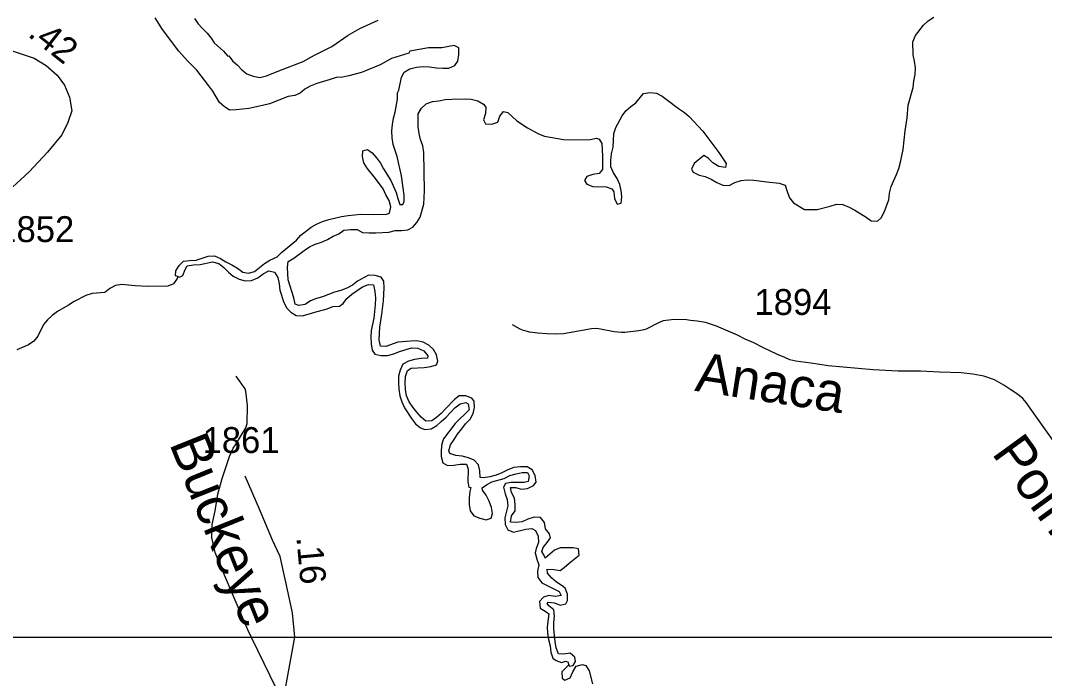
# Model space of a CAD drawing. Extents: x 2290055 to 2389491, y 66597 to 237875.
# Drawn here: x 2362231 to 2364704, y 192036 to 193626 of the extents above; entities that cross this region are included whole.
import ezdxf

# ---------------------------------------------------------------- set-up
doc = ezdxf.new("R2010")
doc.units = 0
for name, color, linetype in [('Exist Hydrographic Creek Single Shore', 7, 'Continuous'), ('Exist Hydrographic River Shore', 7, 'Continuous'), ('Exist Road Non-System Type 51', 7, 'Continuous'), ('Exist Road Secondary Mileage Hundredths English Label', 7, 'Continuous'), ('Exist Road Secondary Type 51 Attributed', 7, 'Continuous'), ('Exist Road Secondary Type 51 Label', 7, 'Continuous'), ('Exist Road Secondary Type 51 Number Label', 7, 'Continuous'), ('Map Preparation Inset Cut Line', 7, 'Continuous')]:
    doc.layers.add(name, color=color, linetype=linetype)

msp = doc.modelspace()

# ---------------------------------------------------------------- linework, layer by layer
at = {"layer": 'Exist Hydrographic Creek Single Shore'}
for points in [[(2362611, 193007.4), (2362609.5, 193002.2), (2362601, 192989.6), (2362586.7, 192984.4), (2362539, 192983.5), (2362508, 192984.6), (2362475.5, 192988), (2362460.5, 192986), (2362447.2, 192978.4), (2362435.2, 192968.5), (2362404.5, 192966.2), (2362389, 192961.4), (2362360.7, 192947.2), (2362347.5, 192938.1), (2362320.5, 192922.6), (2362307.5, 192913.5), (2362296.5, 192902.7), (2362287, 192891.1), (2362273.2, 192863.2), (2362263, 192851.2), (2362250.5, 192842.7), (2362222.5, 192830.2)], [(2363554.7, 192069.4), (2363538.5, 192052.8), (2363539.2, 192037.5), (2363545.2, 192032.5), (2363558.5, 192038.2), (2363565, 192052.8), (2363573.2, 192065.9), (2363588, 192070.7), (2363596, 192068), (2363604, 192054.9), (2363612, 192023.8)]]:
    msp.add_lwpolyline(points, dxfattribs=at)
at = {"layer": 'Exist Hydrographic River Shore'}
for points in [[(2362782.2, 193413.1), (2362752, 193409.6), (2362735.7, 193409.2), (2362723.2, 193417.7), (2362711.5, 193427.2), (2362695.5, 193454.8), (2362686.2, 193468.1), (2362657, 193505.4), (2362634.2, 193528.5), (2362613.7, 193551.2), (2362573.7, 193603.9), (2362556.2, 193632)], [(2362651.2, 193630.8), (2362660.5, 193617.6), (2362670.7, 193606.1), (2362682, 193595.4)], [(2362682, 193595.4), (2362691.7, 193583.2), (2362698.5, 193572), (2362721, 193551.4), (2362731.5, 193539.8), (2362734.2, 193540.3), (2362743.2, 193528), (2362755, 193517.4), (2362765.7, 193506.3), (2362777.7, 193496.7), (2362793, 193490.9), (2362808.7, 193488.3), (2362825, 193491.6), (2362854.7, 193504.4), (2362913.7, 193526.4), (2362941, 193541.6), (2362982.5, 193563.1), (2363022.7, 193590.1), (2363050.2, 193606.2), (2363094.7, 193626.4)], [(2363903, 193282.2), (2363891.5, 193292.9), (2363881, 193299.2), (2363858, 193280.2), (2363851.5, 193266.4), (2363855, 193259.6), (2363869.5, 193251.7), (2363884.2, 193248.5), (2363899, 193242.2), (2363912.5, 193234.5), (2363927, 193228), (2363942.2, 193226.9), (2363956, 193234.3), (2363971.5, 193239.6), (2363986.7, 193240.7), (2364001.7, 193239.9), (2364033, 193235.6), (2364063.2, 193232.8), (2364077.7, 193227.7), (2364082, 193212.4), (2364087.5, 193197.1), (2364097.7, 193185), (2364123.7, 193169.1), (2364139.2, 193168.9), (2364155, 193169.3), (2364186, 193177.1), (2364201.2, 193181.7), (2364217, 193181), (2364232, 193174.9), (2364245.5, 193167.4), (2364273, 193150.4), (2364285.2, 193141.8), (2364300.5, 193141), (2364309.5, 193149.3), (2364316.5, 193163), (2364328, 193192.6), (2364329.7, 193208.9), (2364333, 193224.5), (2364346.2, 193253.4), (2364351.5, 193268.5), (2364355.5, 193283.4), (2364362.7, 193313.8), (2364367, 193359.5), (2364372.2, 193390.8), (2364374.5, 193421.1), (2364386.2, 193463.8), (2364387.7, 193478.9), (2364391, 193495.1), (2364392, 193511.2), (2364389.7, 193527.2), (2364386.5, 193542.8), (2364386, 193574.3), (2364392.2, 193589), (2364411, 193614.5), (2364423, 193624.6), (2364436.5, 193633.6)], [(2362611, 193007.4), (2362605.5, 193009.2), (2362606.2, 193021), (2362614, 193034.3), (2362625, 193044.6), (2362639.7, 193046.2), (2362655.5, 193046.6), (2362684, 193056.8), (2362700, 193056.9), (2362713.7, 193050.7), (2362727, 193042.8), (2362741.2, 193035.8), (2362755.2, 193027.2), (2362768.2, 193017.8), (2362781.7, 193015.1), (2362796.5, 193019.4), (2362820.2, 193038.5), (2362833, 193046.8), (2362850.7, 193054.9), (2362861.7, 193065.3), (2362897.5, 193095.5), (2362908, 193106.9), (2362933, 193126.4), (2362946, 193134.1), (2362960.7, 193140.1), (2362975.5, 193144.8), (2363006.2, 193152.3), (2363022, 193154.7), (2363052.7, 193158.1), (2363084.2, 193157.4), (2363114.7, 193157.8), (2363122.5, 193160.6), (2363125.2, 193175.5), (2363121, 193190.9), (2363113, 193204.8), (2363106.7, 193219.3), (2363088.7, 193244.3), (2363068.5, 193268.8), (2363060, 193281.7), (2363057, 193297), (2363058, 193310.9), (2363069, 193313.8), (2363080.5, 193306.3), (2363091, 193294.2), (2363100, 193281.3), (2363108, 193267.2), (2363125.7, 193239.5), (2363138, 193210.5), (2363142, 193195.7), (2363147, 193181.3), (2363154.2, 193181.5), (2363157.5, 193188.6), (2363157.7, 193203.8), (2363151.2, 193250.3), (2363140.7, 193296.9), (2363131.2, 193326.2), (2363128.7, 193342.5), (2363128, 193358.8), (2363129, 193374.6), (2363131.5, 193390), (2363135.7, 193404.5), (2363141.5, 193435.7), (2363141.2, 193451.1), (2363145, 193457.6), (2363151, 193489.1), (2363157.5, 193500.9), (2363171.2, 193509), (2363187.5, 193512.9), (2363203.7, 193514.3), (2363219, 193513.5), (2363235.2, 193511.1), (2363250.5, 193510.2), (2363265.7, 193510.7), (2363280, 193516.7), (2363286.7, 193527.3), (2363289.5, 193543.3), (2363289.2, 193559.4), (2363278.5, 193565.3), (2363248.2, 193559.7), (2363216.2, 193559.4), (2363171, 193551.3), (2363168.5, 193546.8), (2363127, 193533.5), (2363099.2, 193518.9), (2363054.7, 193500.1), (2363024, 193491.7), (2363008.7, 193489.1), (2362993.5, 193488), (2362978.7, 193482.8), (2362946.5, 193473.3), (2362930.7, 193467.4), (2362917.7, 193459.7), (2362906.2, 193450), (2362893.5, 193444.8), (2362877.5, 193441.7), (2362832, 193424.6), (2362815.2, 193420), (2362782.2, 193413.1)], [(2363407.7, 193403.6), (2363418, 193393.9), (2363429.2, 193383.6), (2363455.5, 193366.5), (2363482, 193352.1), (2363496, 193346.4), (2363542.5, 193338.3), (2363558, 193337.2), (2363606.2, 193338.6), (2363622, 193341.2), (2363628.2, 193339.2), (2363634.5, 193328.6), (2363636, 193298), (2363636, 193266.1), (2363628.2, 193256.2), (2363613.2, 193253.5), (2363598.5, 193249), (2363593, 193239), (2363598.5, 193230.2), (2363613.2, 193224.7), (2363645, 193223.7), (2363659.2, 193219.2), (2363663.5, 193211.8), (2363665, 193196.1), (2363671.5, 193182.1), (2363681.2, 193184.7), (2363682.7, 193199.9), (2363681.2, 193215.2), (2363678, 193229.9), (2363672, 193244), (2363662.7, 193257.9), (2363656.5, 193272.4), (2363656.5, 193287.9), (2363658.5, 193304), (2363662.5, 193319.7), (2363664, 193352.5), (2363668.7, 193367.4), (2363683.5, 193395.4), (2363693, 193407.4), (2363704.5, 193417.6), (2363716.5, 193426.9), (2363735.7, 193449.2), (2363751, 193451.5), (2363767, 193450.3), (2363780.5, 193442.5), (2363793.7, 193433.5), (2363820, 193413.2), (2363834, 193403.4), (2363846, 193393.4), (2363879, 193358.1), (2363917, 193306.8), (2363935.2, 193280), (2363933, 193270.6), (2363917, 193273.1), (2363903, 193282.2)], [(2363247.2, 192676.4), (2363235.5, 192666.6), (2363224.2, 192658.7), (2363210.2, 192657.8), (2363198.5, 192668), (2363188.2, 192679.7), (2363178.2, 192691.8), (2363169.5, 192704.9), (2363163.2, 192719), (2363160.5, 192734.7), (2363159.7, 192750.6), (2363160.5, 192765.6), (2363165.7, 192780.4), (2363174.5, 192786.3), (2363206, 192787.4), (2363222, 192790), (2363235.5, 192794), (2363238.7, 192803.1), (2363235.5, 192817.9), (2363228.5, 192831), (2363217, 192841.2), (2363203.7, 192848.4), (2363188.5, 192851.6), (2363173.5, 192851.3), (2363142, 192849.1), (2363113.5, 192837.9), (2363100, 192839), (2363097.2, 192854.3), (2363098.5, 192885.3), (2363103.7, 192916.6), (2363107.5, 192948.5), (2363109.2, 192980.3), (2363108.7, 192995.7), (2363102.2, 193006.1), (2363087.2, 193009.8), (2363071.7, 193010.3), (2363044.5, 192996.2), (2363032.7, 192986.3), (2363019.2, 192979.5), (2363004.5, 192973.6), (2362989.2, 192969.8), (2362960.7, 192958.4), (2362945.7, 192954.3), (2362931.2, 192948.5), (2362918.2, 192940.1), (2362903.5, 192937.3), (2362894.5, 192940.7), (2362891.5, 192955.5), (2362877.5, 192999.2), (2362876, 193029.4), (2362877.7, 193043.8), (2362891.5, 193051.3), (2362916, 193070.2), (2362929.2, 193078.6), (2362943, 193085.1), (2362957.7, 193090.2), (2362972.5, 193096.6), (2362986, 193104.7), (2363000, 193110.2), (2363012.2, 193119.4), (2363028, 193120.7), (2363044, 193120.7), (2363057.2, 193113.3), (2363073, 193112.5), (2363089.2, 193112.8), (2363120.7, 193114.6), (2363135.5, 193118.1), (2363150.7, 193118.6), (2363166.2, 193120.2), (2363178.2, 193126.4), (2363188.2, 193137.9), (2363196.2, 193151), (2363205, 193181.7), (2363207, 193214.2), (2363205, 193306.9), (2363202.7, 193322.8), (2363197.2, 193338.1), (2363193.5, 193353.1), (2363191.7, 193369.1), (2363191.7, 193400.5), (2363199, 193413.8), (2363211, 193424.5), (2363226, 193429.7), (2363241.5, 193431.5), (2363256.2, 193434.6), (2363272.5, 193435.9), (2363304, 193436.6), (2363319.2, 193435.6), (2363335, 193431.4), (2363349, 193423.8), (2363354.7, 193416.1), (2363353.5, 193401), (2363348.7, 193385.7), (2363353.5, 193376), (2363369, 193375.2), (2363383.5, 193380.2), (2363388.7, 193394.8), (2363397.2, 193406), (2363407.7, 193403.6)], [(2362611, 193007.4), (2362615, 193006.1), (2362623.5, 193010.1), (2362628.7, 193024.3), (2362634, 193032.9), (2362648.7, 193035.2), (2362664.7, 193036.4), (2362695, 193042.8), (2362710, 193038.5), (2362722.2, 193028.7), (2362733, 193017.9), (2362744.5, 193007.9), (2362759, 193000.9), (2362773.7, 192996.5), (2362789, 192997.3), (2362804, 193003.8), (2362817, 193013.7), (2362830.5, 193020.7), (2362844.5, 193017.7), (2362852.2, 193004.9), (2362855.5, 192989.3), (2362857.2, 192974.1), (2362867.2, 192944.6), (2362874.5, 192930.8), (2362883.7, 192921), (2362897, 192913.4), (2362912, 192912.2), (2362941.5, 192921.5), (2362971.7, 192929.6), (2362985.7, 192934.7), (2363001.7, 192936), (2363010.2, 192942.1), (2363019.5, 192954.2), (2363031.5, 192964.9), (2363056.7, 192982.2), (2363071.2, 192988.2), (2363083.5, 192987), (2363086.7, 192971), (2363088, 192955.1), (2363087.7, 192939), (2363084, 192907), (2363077.5, 192877.3), (2363077.2, 192860.8), (2363077.7, 192845.1), (2363080.5, 192829.2), (2363086.5, 192819.6), (2363101, 192816.5), (2363117, 192816.4), (2363132.2, 192820.4), (2363146.2, 192825.9), (2363175.5, 192834.8), (2363190.7, 192834.2), (2363205.2, 192827.7), (2363214.5, 192815.5), (2363214.2, 192810.5), (2363198.2, 192809.7), (2363182.5, 192807), (2363168, 192802.7), (2363154.5, 192795.3), (2363148.2, 192781.2), (2363144.2, 192766.7), (2363143.7, 192750.9), (2363144.5, 192735.3), (2363147.2, 192719.5), (2363152, 192705), (2363158.2, 192690.5), (2363175, 192664.7), (2363184.7, 192651.8), (2363196.7, 192641.8), (2363207.2, 192637.5), (2363222.7, 192639.7), (2363236, 192647.2), (2363247, 192657.5), (2363259, 192667.3), (2363280, 192690.4), (2363293, 192699.5), (2363306.5, 192703), (2363312, 192700.2), (2363314.5, 192685.2), (2363281, 192652.7), (2363252.2, 192615.5), (2363248.5, 192603.5), (2363247, 192588.3), (2363246.5, 192572.8), (2363250.7, 192557.5), (2363262.5, 192551.3), (2363277.5, 192551.8), (2363292.7, 192554.5), (2363307.7, 192554.5), (2363312.2, 192541.9), (2363311.5, 192511.6), (2363313.7, 192498.8), (2363318.5, 192497.4), (2363316, 192488.3), (2363314.5, 192473), (2363314.7, 192457.1), (2363316.5, 192441.6), (2363326, 192429.5), (2363340.5, 192423.9), (2363355.2, 192419.9)], [(2363554.7, 192069.4), (2363555.5, 192066.3), (2363565.7, 192067.9), (2363571, 192077.8), (2363569.5, 192088), (2363558, 192097.8), (2363543.2, 192095.1), (2363530, 192096.3), (2363524.5, 192110.9), (2363522, 192126.2), (2363519.2, 192156.5), (2363519.2, 192171.8), (2363520.5, 192186.9), (2363519.2, 192202), (2363507, 192211.6), (2363502.5, 192217.8), (2363505.5, 192221), (2363520.5, 192219.3), (2363534.2, 192213.2), (2363548, 192216.5), (2363552, 192224.9), (2363551.5, 192240), (2363546.5, 192254.3), (2363538.7, 192260.4), (2363525.2, 192268.8), (2363513.7, 192278.5), (2363503.7, 192290.5), (2363502.7, 192300.4), (2363519, 192299.4), (2363534, 192297.3), (2363544, 192304.4), (2363555.5, 192315), (2363580, 192334.6), (2363578.5, 192349.7), (2363565.5, 192352.3), (2363534, 192351.7), (2363520.7, 192346.3), (2363497.7, 192327.1), (2363495.2, 192333.4), (2363490, 192343), (2363493, 192353.1), (2363503, 192365), (2363510.5, 192376.6), (2363508.5, 192385.7), (2363498.5, 192398), (2363496, 192413.4), (2363486.7, 192425), (2363471.2, 192426), (2363456.5, 192421.4), (2363442.5, 192415.2), (2363427.2, 192413), (2363414.5, 192414.1), (2363416.5, 192429.2), (2363425.2, 192441.5), (2363425.7, 192456.6), (2363424, 192472.1), (2363416.5, 192485.5), (2363414.2, 192497.7), (2363426.5, 192498), (2363441.2, 192493.9), (2363455.2, 192495.6), (2363469.5, 192502.5), (2363476, 192510.9), (2363474, 192526.6), (2363466.7, 192540.8), (2363454.5, 192547.8), (2363438.5, 192547.6), (2363422.5, 192546.2), (2363407.7, 192540.4), (2363393.5, 192533), (2363379.5, 192527.3), (2363364, 192523.5), (2363349, 192521.1), (2363341, 192522.3), (2363340.5, 192537.7), (2363337, 192552.6), (2363326.7, 192563.5), (2363313, 192569.8), (2363297.5, 192573.8), (2363282.5, 192575.4), (2363268, 192579.8), (2363265.2, 192586.6), (2363269, 192600.8), (2363278.5, 192613.3), (2363286.5, 192626.6), (2363296.7, 192639.1), (2363305.5, 192651.7), (2363316.5, 192662.5), (2363324, 192676.3), (2363327, 192691.1), (2363326.2, 192706.3), (2363320.5, 192713.8), (2363306.2, 192719.2), (2363290.7, 192718.8), (2363279, 192710.5), (2363257.2, 192688), (2363247.2, 192676.4)], [(2363355.2, 192419.9), (2363367.7, 192423.7), (2363370.5, 192434.6), (2363368.5, 192449.7), (2363362.7, 192464.5), (2363355.5, 192479), (2363347, 192491.6), (2363345.5, 192496.7), (2363356.2, 192503.9), (2363369.5, 192511.2), (2363399.2, 192519.9), (2363413, 192526.5), (2363428, 192530.7), (2363442.5, 192533.6), (2363455.5, 192533.7), (2363459.5, 192526), (2363456.7, 192512.4), (2363447, 192510.2), (2363416.2, 192510), (2363402, 192507.3), (2363397.7, 192498.4), (2363401.2, 192482.7), (2363406.2, 192468.6), (2363408, 192453.5), (2363400.2, 192424.2), (2363401, 192408.1), (2363407.5, 192395.9), (2363421.5, 192389.8), (2363451, 192397.3), (2363466, 192398.7), (2363474.7, 192394.1), (2363481.2, 192380.5), (2363481.7, 192364.8), (2363476, 192350.6), (2363473.5, 192339.8), (2363477.5, 192325), (2363482.7, 192310.7), (2363479.2, 192295.4), (2363480.5, 192280.4), (2363490.2, 192267.8), (2363504, 192260.3), (2363532, 192246.9), (2363536.5, 192236.7), (2363522.5, 192234.7), (2363507.2, 192237), (2363493.7, 192233.3), (2363484, 192222.2), (2363485.5, 192206.6), (2363498.2, 192198.9), (2363507.2, 192192.5), (2363502.7, 192161.1), (2363503.2, 192145.7), (2363506, 192130.5), (2363510, 192115.1), (2363511.7, 192100.1), (2363516.5, 192085.6), (2363524.2, 192080.3), (2363537.5, 192075.3), (2363547.2, 192078.6), (2363552.7, 192076.7), (2363554.7, 192069.4)]]:
    msp.add_lwpolyline(points, dxfattribs=at)
at = {"layer": 'Exist Road Non-System Type 51'}
msp.add_line((2362866, 191978.2), (2362789.3, 192135.8), dxfattribs=at)
msp.add_lwpolyline([(2362789.3, 192135.8), (2362780.4, 192154.1), (2362718.7, 192297.7), (2362701, 192341), (2362693.5, 192376.7), (2362694.3, 192408.8), (2362701, 192441.1), (2362707.4, 192481.3), (2362717.9, 192519.8), (2362735.8, 192572.5), (2362745, 192592.9), (2362750.7, 192601.1), (2362775, 192642.1), (2362778.6, 192652.2), (2362778.9, 192696.2), (2362775.6, 192730.1), (2362773.3, 192736), (2362752.1, 192767)], dxfattribs=at)
at = {"layer": 'Exist Road Secondary Type 51 Attributed'}
for points in [[(2362210.9, 193552.4), (2362264, 193534.7), (2362293.5, 193517), (2362320, 193493.4), (2362337.7, 193469.8), (2362349.5, 193440.3), (2362355.4, 193407.8), (2362345.5, 193379.4), (2362330.8, 193349.8), (2362296.4, 193307.5), (2362252.2, 193260.3), (2362181.5, 193195.4)], [(2364737.8, 192591.9), (2364682.7, 192669.7), (2364659.4, 192702.8), (2364651, 192712.5), (2364642.7, 192720.2), (2364628.3, 192729.6), (2364622.1, 192733.4), (2364605.7, 192744.7), (2364583.1, 192757.8), (2364556.8, 192766.8), (2364530.6, 192771.7), (2364502.4, 192774.6), (2364450.4, 192776.6), (2364404.2, 192778.7), (2364350.2, 192778.6), (2364290.1, 192782.2), (2364254, 192784.8), (2364181.6, 192791.9), (2364161.5, 192795.1), (2364139.4, 192798.2), (2364103.2, 192802.8), (2364089, 192806.2), (2364076.8, 192811.8), (2364058.5, 192819), (2364023.8, 192835.7), (2364001.4, 192846.8), (2363981, 192856), (2363962.7, 192865.3), (2363911.8, 192887.2), (2363885.4, 192896.2), (2363865.3, 192899.4), (2363849.2, 192900.8), (2363839.1, 192902.4), (2363817.1, 192903.5), (2363803.1, 192902.9), (2363783.2, 192900.1), (2363771.4, 192895.7), (2363742, 192880.5), (2363736, 192878.3), (2363724.1, 192875.8), (2363690.3, 192872.4), (2363682.3, 192872.1), (2363664.2, 192873.4), (2363631.9, 192880.1), (2363621.9, 192881.7), (2363609.9, 192881.3), (2363556.3, 192871.1), (2363542.4, 192868.6), (2363524.4, 192867.9), (2363502.3, 192869), (2363480.3, 192870.1), (2363460.1, 192873.3), (2363452.1, 192875), (2363446, 192876.8), (2363437.8, 192880.4), (2363419.2, 192890.5)], [(2362864.2, 191710.3), (2362861.2, 191749.7), (2362861.2, 191795), (2362858.5, 191845.6), (2362861.2, 191893.6), (2362863.9, 191938.9), (2362866, 191978.2), (2362866.5, 191986.9), (2362893.2, 192136.2), (2362887.8, 192194.9), (2362871.9, 192269.5), (2362858.5, 192330.8), (2362839.9, 192370.8), (2362807.9, 192445.5), (2362773.3, 192525.5)]]:
    msp.add_lwpolyline(points, dxfattribs=at)
at = {"layer": 'Map Preparation Inset Cut Line'}
for points in [[(2380407.7, 211640.5), (2380407.7, 192135.8), (2313126.6, 192135.8), (2313126.6, 211640.5), (2321069.7, 211640.5), (2345338.5, 211640.5)], [(2334313.2, 192135.8), (2334313.2, 208219.9), (2345070.4, 208219.9), (2345070.4, 203348), (2354753, 203348), (2354753, 199924.5), (2369645.2, 199924.5), (2369645.2, 192135.8), (2354753, 192135.8)], [(2374088.6, 192135.8), (2313126.6, 192135.8), (2313126.6, 149726.2), (2353934.7, 149726.2), (2375181.1, 184193.5), (2380407.7, 192135.8)], [(2352349.2, 185563.7), (2371494.9, 185563.7), (2371494.9, 192135.8), (2352349.2, 192135.8)]]:
    msp.add_lwpolyline(points, close=True, dxfattribs=at)

# ---------------------------------------------------------------- texts
at = {"layer": 'Exist Road Secondary Mileage Hundredths English Label'}
for s, rotation, p in [('.42', 321.8232, (2362246.6, 193589.1)), ('.16', 275.1906, (2362897.2, 192377.4))]:
    msp.add_text(s, height=62.5, rotation=rotation, dxfattribs=at).set_placement(p)
at = {"layer": 'Exist Road Secondary Type 51 Label'}
for s, rotation, p in [('Anaca', 351.3152, (2363857.2, 192731.5)), ('Buckeye', 291.906, (2362589.7, 192604.1)), ('Point', 306.06, (2364574.4, 192580.3))]:
    msp.add_text(s, height=95, rotation=rotation, dxfattribs=at).set_placement(p)
at = {"layer": 'Exist Road Secondary Type 51 Number Label'}
for s, p in [('1852', (2362175.1, 193090.5)), ('1894', (2364003.3, 192914.5)), ('1861', (2362670.8, 192581.1))]:
    msp.add_text(s, height=62.5, dxfattribs=at).set_placement(p)

doc.saveas('drawing.dxf')
